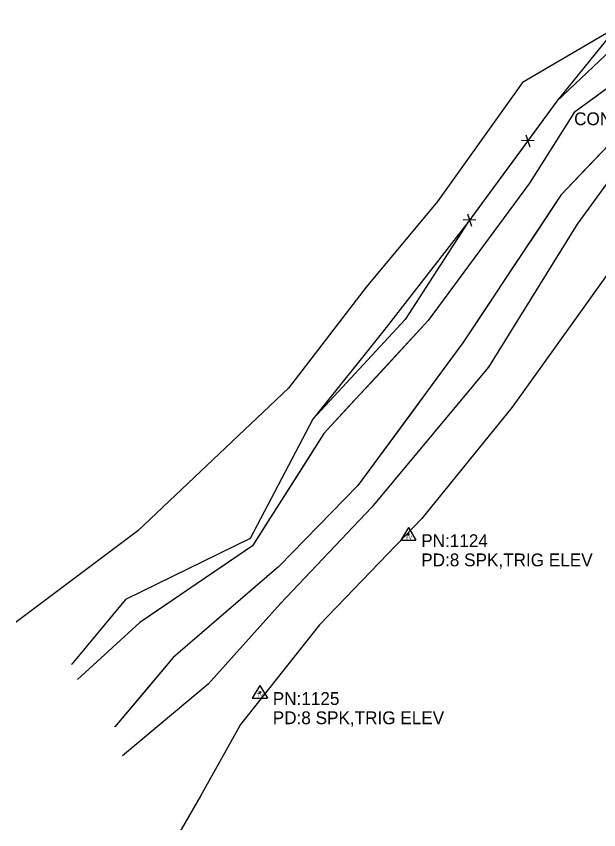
# Model space of a CAD drawing. Extents: x -99999 to 591807, y -99999 to 347168.
# Drawn here: x 590692.2 to 590919.5, y 321515.3 to 321832.8 of the extents above; entities that cross this region are included whole.
import ezdxf

# ---------------------------------------------------------------- set-up
doc = ezdxf.new("R2010")
doc.units = 0
for name, color, linetype in [('S_BREAKLINE', 7, 'Continuous'), ('S_DRG_PT_SYM', 7, 'Continuous'), ('S_FENCE', 7, 'Continuous'), ('S_GRD_PT_SYM', 7, 'Continuous'), ('S_MSC_PT_SYM', 7, 'Continuous'), ('S_SECONDARY_CTL', 7, 'Continuous'), ('S_SECONDARY_CTL_ANNOT', 7, 'Continuous'), ('S_STREAM', 7, 'Continuous'), ('S_SURVEY_TEXT_ANNOT', 7, 'Continuous')]:
    doc.layers.add(name, color=color, linetype=linetype)

msp = doc.modelspace()

# ---------------------------------------------------------------- linework, layer by layer
at = {"layer": 'S_BREAKLINE'}
for points in [[(590950.82, 321832.49), (590929.07, 321824.15), (590903.2, 321799.67), (590868.36, 321752.33), (590843.9, 321714.54), (590807.94, 321675.58), (590783.45, 321629.01), (590734.85, 321605.12), (590713.81, 321579.95)], [(590926.43, 321828.46), (590889.79, 321806.98), (590856.62, 321760.57), (590828.78, 321727.05), (590798.43, 321687.7), (590739.65, 321632.01), (590692.23, 321596.45)], [(591069.44, 321825.05), (591040.08, 321808.14), (591006.93, 321808.56), (590976.68, 321803.69), (590957.66, 321799.78), (590927.45, 321774.21), (590911.11, 321751.7), (590876.43, 321695.9), (590830.83, 321641.05), (590795.25, 321603.58), (590767.13, 321572.2), (590733.65, 321544.17)], [(591040.08, 321808.14), (590983.57, 321776.24), (590934.35, 321747.81), (590926.86, 321737.62), (590885.77, 321680.3), (590850.42, 321636.84), (590810.59, 321595.32), (590779.74, 321556.4), (590764.17, 321528.68), (590756.57, 321515.36)]]:
    msp.add_lwpolyline(points, dxfattribs=at)
at = {"layer": 'S_DRG_PT_SYM'}
for points in [[(590909.89, 321795.33), (590909.93, 321795.3), (590909.89, 321795.33), (590909.91, 321795.37), (590909.89, 321795.33), (590909.84, 321795.35), (590909.89, 321795.33), (590909.86, 321795.28)], [(590892.47, 321767.65), (590892.52, 321767.62), (590892.47, 321767.65), (590892.5, 321767.69), (590892.47, 321767.65), (590892.43, 321767.68), (590892.47, 321767.65), (590892.45, 321767.61)], [(590904.72, 321763.04), (590904.76, 321763.02), (590904.72, 321763.04), (590904.75, 321763.08), (590904.72, 321763.04), (590904.68, 321763.07), (590904.72, 321763.04), (590904.69, 321763)], [(590852.97, 321714.1), (590853, 321714.06), (590852.97, 321714.1), (590853, 321714.13), (590852.97, 321714.1), (590852.93, 321714.13), (590852.97, 321714.1), (590852.93, 321714.06)], [(590866.46, 321705.39), (590866.5, 321705.36), (590866.46, 321705.39), (590866.49, 321705.43), (590866.46, 321705.39), (590866.42, 321705.42), (590866.46, 321705.39), (590866.43, 321705.35)], [(590812.23, 321669.95), (590812.27, 321669.92), (590812.23, 321669.95), (590812.26, 321669.99), (590812.23, 321669.95), (590812.19, 321669.97), (590812.23, 321669.95), (590812.2, 321669.91)], [(590825.5, 321649.68), (590825.54, 321649.65), (590825.5, 321649.68), (590825.54, 321649.72), (590825.5, 321649.68), (590825.47, 321649.72), (590825.5, 321649.68), (590825.47, 321649.65)], [(590784.34, 321626.14), (590784.37, 321626.1), (590784.34, 321626.14), (590784.38, 321626.17), (590784.34, 321626.14), (590784.31, 321626.18), (590784.34, 321626.14), (590784.3, 321626.11)], [(590794.66, 321618.08), (590794.69, 321618.04), (590794.66, 321618.08), (590794.7, 321618.11), (590794.66, 321618.08), (590794.63, 321618.12), (590794.66, 321618.08), (590794.62, 321618.05)], [(590740.38, 321596.18), (590740.42, 321596.14), (590740.38, 321596.18), (590740.42, 321596.21), (590740.38, 321596.18), (590740.35, 321596.21), (590740.38, 321596.18), (590740.35, 321596.14)], [(590753.44, 321582.54), (590753.48, 321582.51), (590753.44, 321582.54), (590753.48, 321582.58), (590753.44, 321582.54), (590753.4, 321582.57), (590753.44, 321582.54), (590753.41, 321582.5)], [(590716.09, 321573.95), (590716.12, 321573.91), (590716.09, 321573.95), (590716.13, 321573.98), (590716.09, 321573.95), (590716.05, 321573.99), (590716.09, 321573.95), (590716.05, 321573.92)], [(590730.66, 321555.52), (590730.7, 321555.49), (590730.66, 321555.52), (590730.69, 321555.56), (590730.66, 321555.52), (590730.62, 321555.55), (590730.66, 321555.52), (590730.63, 321555.48)]]:
    msp.add_lwpolyline(points, close=True, dxfattribs=at)
at = {"layer": 'S_FENCE'}
for p, q in [((590926.43, 321828.46), (590903.2, 321799.67)), ((590903.2, 321799.67), (590868.36, 321752.33)), ((590891.03, 321786.59), (590892.64, 321781.86)), ((590894.33, 321784.17), (590889.34, 321784.29)), ((590868.3, 321755.71), (590869.9, 321750.97)), ((590868.36, 321752.33), (590835.62, 321710.23)), ((590871.6, 321753.28), (590866.61, 321753.4)), ((590835.62, 321710.23), (590807.94, 321675.58))]:
    msp.add_line(p, q, dxfattribs=at)
for points in [[(590926.43, 321828.46), (590903.2, 321799.67)], [(590903.2, 321799.67), (590892.87, 321785.63)], [(590890.8, 321782.82), (590870.14, 321754.74)], [(590868.36, 321752.33), (590835.62, 321710.23)], [(590835.62, 321710.23), (590807.94, 321675.58)]]:
    msp.add_lwpolyline(points, dxfattribs=at)
at = {"layer": 'S_GRD_PT_SYM'}
for points in [[(590889.79, 321806.98), (590889.83, 321806.95), (590889.79, 321806.98), (590889.81, 321807.02), (590889.79, 321806.98), (590889.74, 321807.01), (590889.79, 321806.98), (590889.76, 321806.94)], [(590903.2, 321799.67), (590903.24, 321799.64), (590903.2, 321799.67), (590903.23, 321799.71), (590903.2, 321799.67), (590903.16, 321799.7), (590903.2, 321799.67), (590903.17, 321799.63)], [(590856.62, 321760.57), (590856.66, 321760.54), (590856.62, 321760.57), (590856.65, 321760.61), (590856.62, 321760.57), (590856.58, 321760.6), (590856.62, 321760.57), (590856.59, 321760.53)], [(590868.36, 321752.33), (590868.4, 321752.31), (590868.36, 321752.33), (590868.39, 321752.37), (590868.36, 321752.33), (590868.32, 321752.36), (590868.36, 321752.33), (590868.34, 321752.29)], [(590911.11, 321751.7), (590911.16, 321751.67), (590911.11, 321751.7), (590911.14, 321751.74), (590911.11, 321751.7), (590911.07, 321751.73), (590911.11, 321751.7), (590911.09, 321751.66)], [(590828.78, 321727.05), (590828.82, 321727.02), (590828.78, 321727.05), (590828.81, 321727.09), (590828.78, 321727.05), (590828.74, 321727.08), (590828.78, 321727.05), (590828.75, 321727.01)], [(590843.9, 321714.54), (590843.94, 321714.51), (590843.9, 321714.54), (590843.93, 321714.58), (590843.9, 321714.54), (590843.86, 321714.58), (590843.9, 321714.54), (590843.87, 321714.51)], [(590876.43, 321695.9), (590876.47, 321695.87), (590876.43, 321695.9), (590876.46, 321695.94), (590876.43, 321695.9), (590876.39, 321695.93), (590876.43, 321695.9), (590876.4, 321695.86)], [(590798.43, 321687.7), (590798.46, 321687.67), (590798.43, 321687.7), (590798.47, 321687.74), (590798.43, 321687.7), (590798.39, 321687.74), (590798.43, 321687.7), (590798.39, 321687.67)], [(590885.77, 321680.3), (590885.81, 321680.27), (590885.77, 321680.3), (590885.8, 321680.34), (590885.77, 321680.3), (590885.73, 321680.33), (590885.77, 321680.3), (590885.73, 321680.26)], [(590807.94, 321675.58), (590807.98, 321675.55), (590807.94, 321675.58), (590807.96, 321675.62), (590807.94, 321675.58), (590807.9, 321675.6), (590807.94, 321675.58), (590807.92, 321675.53)], [(590830.83, 321641.05), (590830.86, 321641.02), (590830.83, 321641.05), (590830.86, 321641.09), (590830.83, 321641.05), (590830.79, 321641.09), (590830.83, 321641.05), (590830.79, 321641.02)], [(590850.42, 321636.84), (590850.46, 321636.81), (590850.42, 321636.84), (590850.46, 321636.88), (590850.42, 321636.84), (590850.39, 321636.88), (590850.42, 321636.84), (590850.39, 321636.81)], [(590739.65, 321632.01), (590739.68, 321631.97), (590739.65, 321632.01), (590739.69, 321632.04), (590739.65, 321632.01), (590739.62, 321632.05), (590739.65, 321632.01), (590739.61, 321631.98)], [(590783.45, 321629.01), (590783.47, 321628.97), (590783.45, 321629.01), (590783.49, 321629.03), (590783.45, 321629.01), (590783.43, 321629.06), (590783.45, 321629.01), (590783.4, 321628.99)], [(590734.85, 321605.12), (590734.89, 321605.08), (590734.85, 321605.12), (590734.89, 321605.15), (590734.85, 321605.12), (590734.82, 321605.15), (590734.85, 321605.12), (590734.82, 321605.08)], [(590795.25, 321603.58), (590795.29, 321603.55), (590795.25, 321603.58), (590795.28, 321603.62), (590795.25, 321603.58), (590795.21, 321603.62), (590795.25, 321603.58), (590795.22, 321603.55)], [(590692.23, 321596.45), (590692.26, 321596.41), (590692.23, 321596.45), (590692.27, 321596.48), (590692.23, 321596.45), (590692.2, 321596.49), (590692.23, 321596.45), (590692.19, 321596.42)], [(590810.59, 321595.32), (590810.63, 321595.29), (590810.59, 321595.32), (590810.62, 321595.36), (590810.59, 321595.32), (590810.55, 321595.35), (590810.59, 321595.32), (590810.56, 321595.28)], [(590713.81, 321579.95), (590713.85, 321579.92), (590713.81, 321579.95), (590713.84, 321579.99), (590713.81, 321579.95), (590713.77, 321579.98), (590713.81, 321579.95), (590713.78, 321579.91)], [(590767.13, 321572.2), (590767.16, 321572.16), (590767.13, 321572.2), (590767.17, 321572.23), (590767.13, 321572.2), (590767.1, 321572.24), (590767.13, 321572.2), (590767.09, 321572.17)], [(590779.74, 321556.4), (590779.79, 321556.37), (590779.74, 321556.4), (590779.77, 321556.44), (590779.74, 321556.4), (590779.7, 321556.42), (590779.74, 321556.4), (590779.72, 321556.35)], [(590733.65, 321544.17), (590733.69, 321544.13), (590733.65, 321544.17), (590733.69, 321544.2), (590733.65, 321544.17), (590733.62, 321544.21), (590733.65, 321544.17), (590733.62, 321544.14)], [(590764.17, 321528.68), (590764.21, 321528.66), (590764.17, 321528.68), (590764.2, 321528.72), (590764.17, 321528.68), (590764.13, 321528.71), (590764.17, 321528.68), (590764.15, 321528.64)], [(590756.57, 321515.36), (590756.61, 321515.34), (590756.57, 321515.36), (590756.59, 321515.4), (590756.57, 321515.36), (590756.52, 321515.39), (590756.57, 321515.36), (590756.54, 321515.32)]]:
    msp.add_lwpolyline(points, close=True, dxfattribs=at)
at = {"layer": 'S_MSC_PT_SYM'}
for points in [[(590903.2, 321799.67), (590903.2, 321799.72), (590903.2, 321799.67), (590903.15, 321799.67), (590903.2, 321799.67), (590903.2, 321799.62), (590903.2, 321799.67), (590903.25, 321799.67)], [(590909.89, 321795.33), (590909.89, 321795.38), (590909.89, 321795.33), (590909.84, 321795.33), (590909.89, 321795.33), (590909.89, 321795.28), (590909.89, 321795.33), (590909.94, 321795.33)], [(590868.36, 321752.33), (590868.36, 321752.38), (590868.36, 321752.33), (590868.31, 321752.33), (590868.36, 321752.33), (590868.36, 321752.28), (590868.36, 321752.33), (590868.41, 321752.33)], [(590835.62, 321710.23), (590835.62, 321710.28), (590835.62, 321710.23), (590835.57, 321710.23), (590835.62, 321710.23), (590835.62, 321710.18), (590835.62, 321710.23), (590835.67, 321710.23)], [(590807.94, 321675.58), (590807.94, 321675.62), (590807.94, 321675.58), (590807.89, 321675.58), (590807.94, 321675.58), (590807.94, 321675.53), (590807.94, 321675.58), (590807.99, 321675.58)]]:
    msp.add_lwpolyline(points, dxfattribs=at)
at = {"layer": 'S_SECONDARY_CTL'}
for p, q in [((590845.23, 321633.25), (590842.22, 321628.3)), ((590845.23, 321633.25), (590848.18, 321628.3)), ((590842.22, 321628.3), (590848.18, 321628.3)), ((590787.29, 321571.63), (590784.28, 321566.67)), ((590787.29, 321571.63), (590790.23, 321566.67)), ((590784.28, 321566.67), (590790.23, 321566.67))]:
    msp.add_line(p, q, dxfattribs=at)
for centre, radius in [((590845.23, 321630.64), 0.311), ((590845.23, 321630.64), 0.183), ((590845.23, 321630.64), 0.103), ((590787.29, 321569.02), 0.311), ((590787.29, 321569.02), 0.183), ((590787.29, 321569.02), 0.103)]:
    msp.add_circle(centre, radius, dxfattribs=at)
at = {"layer": 'S_STREAM'}
for points in [[(591136.74, 321856.88), (591097.35, 321844.68), (591070.09, 321840.66), (591027.14, 321832.55), (591004.03, 321841.46), (590964.86, 321828.73), (590944.85, 321820.76), (590909.89, 321795.33), (590892.47, 321767.65), (590852.97, 321714.1), (590812.23, 321669.95), (590784.34, 321626.14), (590740.38, 321596.18), (590716.09, 321573.95)], [(591136.87, 321836.45), (591101.98, 321828.8), (591069.2, 321828.12), (591032.96, 321821.72), (591007.32, 321822.37), (590969.8, 321813.48), (590948.33, 321806.91), (590923.76, 321782.95), (590904.72, 321763.04), (590866.46, 321705.39), (590825.5, 321649.68), (590794.66, 321618.08), (590753.44, 321582.54), (590730.66, 321555.52)], [(590927.37, 321808.04), (590909.89, 321795.33), (590901.18, 321781.49), (590892.47, 321767.65), (590882.6, 321754.26), (590872.72, 321740.87), (590862.84, 321727.48), (590852.97, 321714.1), (590842.78, 321703.06), (590832.6, 321692.02), (590822.41, 321680.98), (590812.23, 321669.95), (590805.26, 321659), (590798.28, 321648.04), (590791.31, 321637.09), (590784.34, 321626.14), (590773.35, 321618.65), (590762.36, 321611.16), (590751.37, 321603.67), (590740.38, 321596.18), (590728.24, 321585.06), (590716.09, 321573.95)], [(590923.76, 321782.95), (590914.24, 321773), (590904.72, 321763.04), (590895.16, 321748.63), (590885.59, 321734.22), (590876.03, 321719.8), (590866.46, 321705.39), (590856.22, 321691.46), (590845.98, 321677.54), (590835.74, 321663.61), (590825.5, 321649.68), (590810.08, 321633.88), (590794.66, 321618.08), (590784.36, 321609.19), (590774.05, 321600.31), (590763.75, 321591.43), (590753.44, 321582.54), (590742.05, 321569.03), (590730.66, 321555.52)]]:
    msp.add_lwpolyline(points, dxfattribs=at)

# ---------------------------------------------------------------- texts
at = {"layer": 'S_SECONDARY_CTL'}
for p in [(590844.02, 321628.63), (590786.08, 321567.01)]:
    msp.add_text('TV', height=1.5, rotation=360, dxfattribs=at).set_placement(p)
at = {"layer": 'S_SECONDARY_CTL_ANNOT'}
for s, p in [('PN:1124', (590850.23, 321625.64)), ('PD:8 SPK,TRIG ELEV', (590850.23, 321618.14)), ('PN:1125', (590792.29, 321564.02)), ('PD:8 SPK,TRIG ELEV', (590792.29, 321556.52))]:
    msp.add_text(s, height=5, dxfattribs=at).set_placement(p)
at = {"layer": 'S_SURVEY_TEXT_ANNOT'}
msp.add_text('CONC/BOULDERS', height=5, dxfattribs=at).set_placement((590909.89, 321790.33))

doc.saveas('drawing.dxf')
